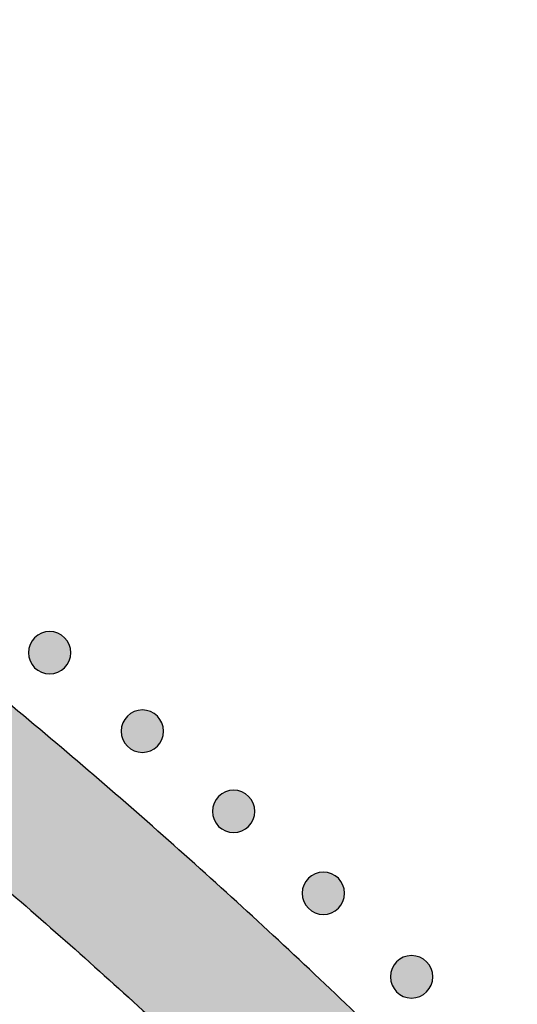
# Model space of a CAD drawing. Header units: millimetres. Extents: x -3873 to -97, y 912 to 4165.
# Tile 356 of 656: x -2984 to -2942, y 1847 to 1929. Entities that reach past the tile are written whole.
import ezdxf

# ---------------------------------------------------------------- set-up
doc = ezdxf.new("R2010")
doc.units = ezdxf.units.MM
doc.layers.add('pattern', color=7, linetype='Continuous', true_color=0x000000)

msp = doc.modelspace()

# ---------------------------------------------------------------- hatches: boundary and pattern name
at = {"layer": 'pattern'}
for points in [[(-2947.833, 1837.914), (-2954.574, 1844.549), (-2961.439, 1851.073), (-2968.426, 1857.481), (-2975.53, 1863.77), (-2982.75, 1869.936), (-2990.082, 1875.978), (-2997.522, 1881.891), (-3005.068, 1887.673), (-3012.716, 1893.321), (-3020.461, 1898.833), (-3028.301, 1904.205), (-3036.232, 1909.437), (-3044.249, 1914.525), (-3052.349, 1919.467), (-3060.528, 1924.261), (-3068.782, 1928.906), (-3067.068, 1914.178), (-3052.065, 1905.251), (-3037.344, 1895.816), (-3022.932, 1885.888), (-3008.853, 1875.481), (-2995.131, 1864.614), (-2981.789, 1853.304), (-2968.847, 1841.571), (-2956.326, 1829.436), (-2944.216, 1816.892), (-2932.507, 1803.928), (-2921.223, 1790.564), (-2910.382, 1776.822), (-2900.002, 1762.723), (-2890.101, 1748.292), (-2880.695, 1733.554), (-2871.796, 1718.533), (-2857.071, 1716.791), (-2861.7, 1725.054), (-2866.479, 1733.242), (-2871.406, 1741.352), (-2876.478, 1749.379), (-2881.695, 1757.319), (-2887.052, 1765.169), (-2892.549, 1772.925), (-2898.183, 1780.584), (-2903.95, 1788.14), (-2909.849, 1795.592), (-2915.877, 1802.935), (-2922.03, 1810.167), (-2928.305, 1817.284), (-2934.699, 1824.282), (-2941.21, 1831.16)], [(-2982.691, 1877.193), (-2982.663, 1877.221), (-2982.634, 1877.248), (-2982.604, 1877.274), (-2982.573, 1877.301), (-2982.542, 1877.326), (-2982.509, 1877.352), (-2982.476, 1877.376), (-2982.442, 1877.4), (-2982.407, 1877.424), (-2982.371, 1877.446), (-2982.335, 1877.468), (-2982.297, 1877.489), (-2982.259, 1877.51), (-2982.221, 1877.53), (-2982.181, 1877.548), (-2982.141, 1877.566), (-2982.1, 1877.583), (-2982.059, 1877.599), (-2982.017, 1877.614), (-2981.975, 1877.628), (-2981.932, 1877.641), (-2981.888, 1877.653), (-2981.844, 1877.664), (-2981.8, 1877.674), (-2981.755, 1877.683), (-2981.71, 1877.691), (-2981.665, 1877.697), (-2981.62, 1877.702), (-2981.574, 1877.706), (-2981.528, 1877.709), (-2981.482, 1877.711), (-2981.436, 1877.712), (-2981.39, 1877.711), (-2981.344, 1877.709), (-2981.299, 1877.706), (-2981.253, 1877.702), (-2981.208, 1877.697), (-2981.162, 1877.69), (-2981.117, 1877.682), (-2981.073, 1877.674), (-2981.028, 1877.664), (-2980.985, 1877.653), (-2980.941, 1877.641), (-2980.898, 1877.627), (-2980.856, 1877.613), (-2980.814, 1877.598), (-2980.772, 1877.582), (-2980.732, 1877.565), (-2980.692, 1877.547), (-2980.652, 1877.528), (-2980.613, 1877.508), (-2980.575, 1877.488), (-2980.538, 1877.467), (-2980.502, 1877.444), (-2980.466, 1877.422), (-2980.431, 1877.398), (-2980.397, 1877.374), (-2980.364, 1877.349), (-2980.331, 1877.324), (-2980.3, 1877.298), (-2980.269, 1877.272), (-2980.239, 1877.245), (-2980.21, 1877.218), (-2980.182, 1877.191), (-2980.155, 1877.162), (-2980.127, 1877.133), (-2980.101, 1877.104), (-2980.075, 1877.073), (-2980.049, 1877.041), (-2980.024, 1877.009), (-2979.999, 1876.975), (-2979.975, 1876.941), (-2979.952, 1876.906), (-2979.929, 1876.871), (-2979.907, 1876.834), (-2979.886, 1876.797), (-2979.865, 1876.759), (-2979.846, 1876.72), (-2979.827, 1876.681), (-2979.809, 1876.64), (-2979.792, 1876.6), (-2979.776, 1876.558), (-2979.761, 1876.516), (-2979.747, 1876.474), (-2979.734, 1876.431), (-2979.722, 1876.387), (-2979.711, 1876.343), (-2979.701, 1876.299), (-2979.692, 1876.254), (-2979.685, 1876.21), (-2979.678, 1876.164), (-2979.673, 1876.119), (-2979.669, 1876.073), (-2979.666, 1876.027), (-2979.664, 1875.981), (-2979.664, 1875.936), (-2979.664, 1875.89), (-2979.666, 1875.844), (-2979.669, 1875.798), (-2979.673, 1875.752), (-2979.679, 1875.707), (-2979.685, 1875.662), (-2979.693, 1875.617), (-2979.702, 1875.572), (-2979.712, 1875.528), (-2979.723, 1875.484), (-2979.735, 1875.44), (-2979.748, 1875.397), (-2979.762, 1875.355), (-2979.777, 1875.313), (-2979.793, 1875.272), (-2979.81, 1875.231), (-2979.828, 1875.191), (-2979.847, 1875.151), (-2979.867, 1875.113), (-2979.887, 1875.075), (-2979.909, 1875.038), (-2979.931, 1875.001), (-2979.953, 1874.965), (-2979.977, 1874.93), (-2980.001, 1874.896), (-2980.026, 1874.863), (-2980.051, 1874.831), (-2980.077, 1874.799), (-2980.103, 1874.768), (-2980.13, 1874.739), (-2980.157, 1874.71), (-2980.185, 1874.681), (-2980.213, 1874.654), (-2980.242, 1874.627), (-2980.272, 1874.6), (-2980.302, 1874.574), (-2980.334, 1874.548), (-2980.367, 1874.523), (-2980.4, 1874.498), (-2980.434, 1874.474), (-2980.469, 1874.451), (-2980.505, 1874.428), (-2980.541, 1874.406), (-2980.578, 1874.385), (-2980.616, 1874.365), (-2980.655, 1874.345), (-2980.695, 1874.326), (-2980.735, 1874.308), (-2980.776, 1874.291), (-2980.817, 1874.275), (-2980.859, 1874.26), (-2980.901, 1874.246), (-2980.944, 1874.233), (-2980.988, 1874.221), (-2981.032, 1874.21), (-2981.076, 1874.2), (-2981.121, 1874.192), (-2981.166, 1874.184), (-2981.211, 1874.177), (-2981.256, 1874.172), (-2981.302, 1874.168), (-2981.348, 1874.165), (-2981.394, 1874.163), (-2981.44, 1874.163), (-2981.486, 1874.164), (-2981.531, 1874.165), (-2981.577, 1874.168), (-2981.623, 1874.173), (-2981.668, 1874.178), (-2981.714, 1874.184), (-2981.759, 1874.192), (-2981.803, 1874.201), (-2981.847, 1874.211), (-2981.891, 1874.222), (-2981.935, 1874.234), (-2981.978, 1874.247), (-2982.02, 1874.261), (-2982.062, 1874.276), (-2982.103, 1874.292), (-2982.144, 1874.31), (-2982.184, 1874.328), (-2982.224, 1874.346), (-2982.262, 1874.366), (-2982.3, 1874.387), (-2982.338, 1874.408), (-2982.374, 1874.43), (-2982.41, 1874.453), (-2982.445, 1874.476), (-2982.479, 1874.5), (-2982.512, 1874.525), (-2982.544, 1874.55), (-2982.576, 1874.576), (-2982.607, 1874.602), (-2982.637, 1874.629), (-2982.666, 1874.656), (-2982.694, 1874.684), (-2982.721, 1874.712), (-2982.748, 1874.741), (-2982.775, 1874.771), (-2982.801, 1874.802), (-2982.827, 1874.833), (-2982.852, 1874.866), (-2982.877, 1874.899), (-2982.901, 1874.933), (-2982.924, 1874.968), (-2982.947, 1875.004), (-2982.969, 1875.04), (-2982.99, 1875.078), (-2983.011, 1875.116), (-2983.03, 1875.155), (-2983.049, 1875.194), (-2983.067, 1875.234), (-2983.084, 1875.275), (-2983.1, 1875.316), (-2983.115, 1875.358), (-2983.129, 1875.401), (-2983.142, 1875.444), (-2983.154, 1875.487), (-2983.165, 1875.531), (-2983.175, 1875.575), (-2983.184, 1875.62), (-2983.191, 1875.665), (-2983.198, 1875.71), (-2983.203, 1875.756), (-2983.207, 1875.801), (-2983.21, 1875.847), (-2983.212, 1875.893), (-2983.212, 1875.939), (-2983.212, 1875.985), (-2983.21, 1876.031), (-2983.207, 1876.077), (-2983.203, 1876.122), (-2983.197, 1876.168), (-2983.191, 1876.213), (-2983.183, 1876.258), (-2983.174, 1876.302), (-2983.164, 1876.347), (-2983.153, 1876.391), (-2983.141, 1876.434), (-2983.128, 1876.477), (-2983.114, 1876.52), (-2983.099, 1876.561), (-2983.083, 1876.603), (-2983.066, 1876.643), (-2983.048, 1876.684), (-2983.029, 1876.723), (-2983.009, 1876.762), (-2982.989, 1876.8), (-2982.967, 1876.837), (-2982.945, 1876.873), (-2982.922, 1876.909), (-2982.899, 1876.944), (-2982.875, 1876.978), (-2982.85, 1877.011), (-2982.825, 1877.044), (-2982.799, 1877.075), (-2982.773, 1877.106), (-2982.746, 1877.136), (-2982.719, 1877.165)], [(-2974.933, 1870.627), (-2974.905, 1870.655), (-2974.876, 1870.682), (-2974.846, 1870.708), (-2974.815, 1870.735), (-2974.784, 1870.76), (-2974.751, 1870.786), (-2974.718, 1870.81), (-2974.684, 1870.834), (-2974.649, 1870.858), (-2974.613, 1870.88), (-2974.577, 1870.902), (-2974.539, 1870.924), (-2974.501, 1870.944), (-2974.463, 1870.964), (-2974.423, 1870.982), (-2974.383, 1871), (-2974.342, 1871.017), (-2974.301, 1871.033), (-2974.259, 1871.048), (-2974.217, 1871.063), (-2974.174, 1871.076), (-2974.13, 1871.088), (-2974.086, 1871.098), (-2974.042, 1871.108), (-2973.997, 1871.117), (-2973.952, 1871.125), (-2973.907, 1871.131), (-2973.862, 1871.136), (-2973.816, 1871.14), (-2973.77, 1871.143), (-2973.724, 1871.145), (-2973.678, 1871.146), (-2973.632, 1871.145), (-2973.586, 1871.143), (-2973.541, 1871.14), (-2973.495, 1871.136), (-2973.45, 1871.131), (-2973.404, 1871.124), (-2973.359, 1871.116), (-2973.315, 1871.108), (-2973.27, 1871.098), (-2973.227, 1871.087), (-2973.183, 1871.075), (-2973.14, 1871.062), (-2973.098, 1871.047), (-2973.056, 1871.032), (-2973.014, 1871.016), (-2972.974, 1870.999), (-2972.934, 1870.981), (-2972.894, 1870.962), (-2972.855, 1870.942), (-2972.818, 1870.922), (-2972.78, 1870.901), (-2972.744, 1870.879), (-2972.708, 1870.856), (-2972.673, 1870.832), (-2972.639, 1870.808), (-2972.606, 1870.784), (-2972.573, 1870.758), (-2972.542, 1870.733), (-2972.511, 1870.706), (-2972.481, 1870.679), (-2972.452, 1870.652), (-2972.424, 1870.625), (-2972.397, 1870.597), (-2972.37, 1870.568), (-2972.343, 1870.538), (-2972.317, 1870.507), (-2972.291, 1870.475), (-2972.266, 1870.443), (-2972.241, 1870.409), (-2972.217, 1870.375), (-2972.194, 1870.34), (-2972.171, 1870.305), (-2972.149, 1870.268), (-2972.128, 1870.231), (-2972.107, 1870.193), (-2972.088, 1870.154), (-2972.069, 1870.115), (-2972.051, 1870.074), (-2972.034, 1870.034), (-2972.018, 1869.992), (-2972.003, 1869.95), (-2971.989, 1869.908), (-2971.976, 1869.865), (-2971.964, 1869.821), (-2971.953, 1869.778), (-2971.943, 1869.733), (-2971.934, 1869.689), (-2971.927, 1869.644), (-2971.92, 1869.598), (-2971.915, 1869.553), (-2971.911, 1869.507), (-2971.908, 1869.461), (-2971.906, 1869.416), (-2971.906, 1869.37), (-2971.906, 1869.324), (-2971.908, 1869.278), (-2971.911, 1869.232), (-2971.915, 1869.186), (-2971.921, 1869.141), (-2971.927, 1869.096), (-2971.935, 1869.051), (-2971.944, 1869.006), (-2971.954, 1868.962), (-2971.965, 1868.918), (-2971.977, 1868.874), (-2971.99, 1868.831), (-2972.004, 1868.789), (-2972.019, 1868.747), (-2972.035, 1868.706), (-2972.052, 1868.665), (-2972.07, 1868.625), (-2972.089, 1868.586), (-2972.109, 1868.547), (-2972.129, 1868.509), (-2972.151, 1868.472), (-2972.173, 1868.435), (-2972.195, 1868.399), (-2972.219, 1868.365), (-2972.243, 1868.33), (-2972.268, 1868.297), (-2972.293, 1868.265), (-2972.319, 1868.233), (-2972.345, 1868.202), (-2972.372, 1868.173), (-2972.399, 1868.144), (-2972.427, 1868.115), (-2972.455, 1868.088), (-2972.484, 1868.061), (-2972.514, 1868.034), (-2972.544, 1868.008), (-2972.576, 1867.982), (-2972.609, 1867.957), (-2972.642, 1867.932), (-2972.676, 1867.908), (-2972.711, 1867.885), (-2972.747, 1867.862), (-2972.783, 1867.84), (-2972.82, 1867.819), (-2972.858, 1867.799), (-2972.897, 1867.779), (-2972.937, 1867.76), (-2972.977, 1867.742), (-2973.018, 1867.725), (-2973.059, 1867.709), (-2973.101, 1867.694), (-2973.143, 1867.68), (-2973.186, 1867.667), (-2973.23, 1867.655), (-2973.274, 1867.644), (-2973.318, 1867.634), (-2973.363, 1867.626), (-2973.408, 1867.618), (-2973.453, 1867.612), (-2973.498, 1867.606), (-2973.544, 1867.602), (-2973.59, 1867.599), (-2973.636, 1867.598), (-2973.682, 1867.597), (-2973.728, 1867.598), (-2973.773, 1867.599), (-2973.819, 1867.602), (-2973.865, 1867.607), (-2973.91, 1867.612), (-2973.956, 1867.619), (-2974.001, 1867.626), (-2974.045, 1867.635), (-2974.089, 1867.645), (-2974.133, 1867.656), (-2974.177, 1867.668), (-2974.22, 1867.681), (-2974.262, 1867.695), (-2974.304, 1867.71), (-2974.346, 1867.727), (-2974.386, 1867.744), (-2974.426, 1867.762), (-2974.466, 1867.78), (-2974.504, 1867.8), (-2974.542, 1867.821), (-2974.58, 1867.842), (-2974.616, 1867.864), (-2974.652, 1867.887), (-2974.687, 1867.91), (-2974.721, 1867.934), (-2974.754, 1867.959), (-2974.787, 1867.984), (-2974.818, 1868.01), (-2974.849, 1868.036), (-2974.879, 1868.063), (-2974.908, 1868.09), (-2974.936, 1868.118), (-2974.963, 1868.146), (-2974.99, 1868.175), (-2975.017, 1868.205), (-2975.043, 1868.236), (-2975.069, 1868.267), (-2975.094, 1868.3), (-2975.119, 1868.333), (-2975.143, 1868.367), (-2975.166, 1868.402), (-2975.189, 1868.438), (-2975.211, 1868.475), (-2975.232, 1868.512), (-2975.253, 1868.55), (-2975.272, 1868.589), (-2975.291, 1868.628), (-2975.309, 1868.668), (-2975.326, 1868.709), (-2975.342, 1868.75), (-2975.357, 1868.792), (-2975.371, 1868.835), (-2975.384, 1868.878), (-2975.396, 1868.921), (-2975.407, 1868.965), (-2975.417, 1869.009), (-2975.426, 1869.054), (-2975.433, 1869.099), (-2975.44, 1869.144), (-2975.445, 1869.19), (-2975.449, 1869.235), (-2975.452, 1869.281), (-2975.454, 1869.327), (-2975.454, 1869.373), (-2975.454, 1869.419), (-2975.452, 1869.465), (-2975.449, 1869.511), (-2975.445, 1869.556), (-2975.439, 1869.602), (-2975.433, 1869.647), (-2975.425, 1869.692), (-2975.416, 1869.737), (-2975.406, 1869.781), (-2975.395, 1869.825), (-2975.383, 1869.868), (-2975.37, 1869.911), (-2975.356, 1869.954), (-2975.341, 1869.996), (-2975.325, 1870.037), (-2975.308, 1870.078), (-2975.29, 1870.118), (-2975.271, 1870.157), (-2975.251, 1870.196), (-2975.231, 1870.234), (-2975.209, 1870.271), (-2975.187, 1870.307), (-2975.164, 1870.343), (-2975.141, 1870.378), (-2975.117, 1870.412), (-2975.092, 1870.445), (-2975.067, 1870.478), (-2975.041, 1870.509), (-2975.015, 1870.54), (-2974.988, 1870.57), (-2974.961, 1870.599)], [(-2967.3, 1863.917), (-2967.271, 1863.945), (-2967.242, 1863.972), (-2967.212, 1863.999), (-2967.182, 1864.025), (-2967.15, 1864.051), (-2967.118, 1864.076), (-2967.084, 1864.1), (-2967.05, 1864.124), (-2967.015, 1864.148), (-2966.979, 1864.17), (-2966.943, 1864.192), (-2966.906, 1864.214), (-2966.868, 1864.234), (-2966.829, 1864.254), (-2966.789, 1864.273), (-2966.749, 1864.291), (-2966.709, 1864.307), (-2966.667, 1864.324), (-2966.625, 1864.339), (-2966.583, 1864.353), (-2966.54, 1864.366), (-2966.496, 1864.378), (-2966.452, 1864.389), (-2966.408, 1864.398), (-2966.363, 1864.407), (-2966.318, 1864.415), (-2966.273, 1864.421), (-2966.228, 1864.426), (-2966.182, 1864.431), (-2966.136, 1864.433), (-2966.09, 1864.435), (-2966.044, 1864.436), (-2965.998, 1864.435), (-2965.953, 1864.433), (-2965.907, 1864.43), (-2965.861, 1864.426), (-2965.816, 1864.421), (-2965.77, 1864.414), (-2965.726, 1864.407), (-2965.681, 1864.398), (-2965.637, 1864.388), (-2965.593, 1864.377), (-2965.549, 1864.365), (-2965.506, 1864.352), (-2965.464, 1864.338), (-2965.422, 1864.322), (-2965.381, 1864.306), (-2965.34, 1864.289), (-2965.3, 1864.271), (-2965.26, 1864.252), (-2965.222, 1864.233), (-2965.184, 1864.212), (-2965.146, 1864.191), (-2965.11, 1864.169), (-2965.074, 1864.146), (-2965.039, 1864.122), (-2965.005, 1864.098), (-2964.972, 1864.074), (-2964.94, 1864.048), (-2964.908, 1864.023), (-2964.877, 1863.996), (-2964.847, 1863.97), (-2964.818, 1863.942), (-2964.79, 1863.915), (-2964.763, 1863.887), (-2964.736, 1863.858), (-2964.709, 1863.828), (-2964.683, 1863.797), (-2964.657, 1863.765), (-2964.632, 1863.733), (-2964.607, 1863.7), (-2964.583, 1863.665), (-2964.56, 1863.631), (-2964.537, 1863.595), (-2964.515, 1863.558), (-2964.494, 1863.521), (-2964.473, 1863.483), (-2964.454, 1863.444), (-2964.435, 1863.405), (-2964.417, 1863.365), (-2964.4, 1863.324), (-2964.384, 1863.283), (-2964.369, 1863.241), (-2964.355, 1863.198), (-2964.342, 1863.155), (-2964.33, 1863.112), (-2964.319, 1863.068), (-2964.309, 1863.023), (-2964.3, 1862.979), (-2964.293, 1862.934), (-2964.286, 1862.889), (-2964.281, 1862.843), (-2964.277, 1862.797), (-2964.274, 1862.752), (-2964.272, 1862.706), (-2964.272, 1862.66), (-2964.272, 1862.614), (-2964.274, 1862.568), (-2964.277, 1862.522), (-2964.281, 1862.477), (-2964.287, 1862.431), (-2964.293, 1862.386), (-2964.301, 1862.341), (-2964.31, 1862.296), (-2964.32, 1862.252), (-2964.331, 1862.208), (-2964.343, 1862.165), (-2964.356, 1862.122), (-2964.37, 1862.079), (-2964.385, 1862.037), (-2964.401, 1861.996), (-2964.418, 1861.955), (-2964.436, 1861.915), (-2964.455, 1861.876), (-2964.475, 1861.837), (-2964.496, 1861.799), (-2964.517, 1861.762), (-2964.539, 1861.725), (-2964.562, 1861.69), (-2964.585, 1861.655), (-2964.609, 1861.621), (-2964.634, 1861.587), (-2964.659, 1861.555), (-2964.685, 1861.523), (-2964.711, 1861.493), (-2964.738, 1861.463), (-2964.765, 1861.434), (-2964.793, 1861.406), (-2964.821, 1861.378), (-2964.85, 1861.351), (-2964.88, 1861.324), (-2964.911, 1861.298), (-2964.942, 1861.272), (-2964.975, 1861.247), (-2965.008, 1861.223), (-2965.042, 1861.199), (-2965.077, 1861.175), (-2965.113, 1861.152), (-2965.149, 1861.13), (-2965.187, 1861.109), (-2965.225, 1861.089), (-2965.263, 1861.069), (-2965.303, 1861.05), (-2965.343, 1861.032), (-2965.384, 1861.015), (-2965.425, 1860.999), (-2965.467, 1860.984), (-2965.509, 1860.97), (-2965.552, 1860.957), (-2965.596, 1860.945), (-2965.64, 1860.934), (-2965.684, 1860.924), (-2965.729, 1860.916), (-2965.774, 1860.908), (-2965.819, 1860.902), (-2965.865, 1860.896), (-2965.91, 1860.892), (-2965.956, 1860.889), (-2966.002, 1860.888), (-2966.048, 1860.887), (-2966.094, 1860.888), (-2966.14, 1860.89), (-2966.185, 1860.893), (-2966.231, 1860.897), (-2966.276, 1860.902), (-2966.322, 1860.909), (-2966.367, 1860.916), (-2966.411, 1860.925), (-2966.456, 1860.935), (-2966.5, 1860.946), (-2966.543, 1860.958), (-2966.586, 1860.971), (-2966.628, 1860.985), (-2966.67, 1861.001), (-2966.712, 1861.017), (-2966.752, 1861.034), (-2966.792, 1861.052), (-2966.832, 1861.071), (-2966.871, 1861.09), (-2966.909, 1861.111), (-2966.946, 1861.132), (-2966.982, 1861.154), (-2967.018, 1861.177), (-2967.053, 1861.2), (-2967.087, 1861.225), (-2967.12, 1861.249), (-2967.153, 1861.274), (-2967.184, 1861.3), (-2967.215, 1861.327), (-2967.245, 1861.353), (-2967.274, 1861.38), (-2967.302, 1861.408), (-2967.329, 1861.436), (-2967.357, 1861.465), (-2967.383, 1861.495), (-2967.409, 1861.526), (-2967.435, 1861.558), (-2967.46, 1861.59), (-2967.485, 1861.623), (-2967.509, 1861.657), (-2967.532, 1861.692), (-2967.555, 1861.728), (-2967.577, 1861.765), (-2967.598, 1861.802), (-2967.619, 1861.84), (-2967.638, 1861.879), (-2967.657, 1861.918), (-2967.675, 1861.958), (-2967.692, 1861.999), (-2967.708, 1862.04), (-2967.723, 1862.082), (-2967.737, 1862.125), (-2967.75, 1862.168), (-2967.762, 1862.211), (-2967.773, 1862.255), (-2967.783, 1862.3), (-2967.792, 1862.344), (-2967.799, 1862.389), (-2967.806, 1862.434), (-2967.811, 1862.48), (-2967.815, 1862.526), (-2967.818, 1862.571), (-2967.82, 1862.617), (-2967.82, 1862.663), (-2967.82, 1862.709), (-2967.818, 1862.755), (-2967.815, 1862.801), (-2967.811, 1862.846), (-2967.805, 1862.892), (-2967.799, 1862.937), (-2967.791, 1862.982), (-2967.782, 1863.027), (-2967.773, 1863.071), (-2967.762, 1863.115), (-2967.749, 1863.158), (-2967.736, 1863.201), (-2967.722, 1863.244), (-2967.707, 1863.286), (-2967.691, 1863.327), (-2967.674, 1863.368), (-2967.656, 1863.408), (-2967.637, 1863.447), (-2967.617, 1863.486), (-2967.597, 1863.524), (-2967.575, 1863.561), (-2967.553, 1863.598), (-2967.531, 1863.633), (-2967.507, 1863.668), (-2967.483, 1863.702), (-2967.458, 1863.736), (-2967.433, 1863.768), (-2967.407, 1863.8), (-2967.381, 1863.83), (-2967.354, 1863.86), (-2967.327, 1863.889)], [(-2959.793, 1857.066), (-2959.764, 1857.093), (-2959.735, 1857.121), (-2959.705, 1857.147), (-2959.675, 1857.173), (-2959.643, 1857.199), (-2959.61, 1857.224), (-2959.577, 1857.249), (-2959.543, 1857.273), (-2959.508, 1857.296), (-2959.472, 1857.319), (-2959.436, 1857.341), (-2959.399, 1857.362), (-2959.361, 1857.383), (-2959.322, 1857.402), (-2959.282, 1857.421), (-2959.242, 1857.439), (-2959.201, 1857.456), (-2959.16, 1857.472), (-2959.118, 1857.487), (-2959.076, 1857.501), (-2959.033, 1857.514), (-2958.989, 1857.526), (-2958.945, 1857.537), (-2958.901, 1857.547), (-2958.856, 1857.556), (-2958.811, 1857.563), (-2958.766, 1857.57), (-2958.721, 1857.575), (-2958.675, 1857.579), (-2958.629, 1857.582), (-2958.583, 1857.584), (-2958.537, 1857.584), (-2958.491, 1857.584), (-2958.446, 1857.582), (-2958.4, 1857.579), (-2958.354, 1857.575), (-2958.309, 1857.569), (-2958.263, 1857.563), (-2958.218, 1857.555), (-2958.174, 1857.546), (-2958.13, 1857.536), (-2958.086, 1857.525), (-2958.042, 1857.513), (-2957.999, 1857.5), (-2957.957, 1857.486), (-2957.915, 1857.471), (-2957.874, 1857.455), (-2957.833, 1857.438), (-2957.793, 1857.42), (-2957.753, 1857.401), (-2957.715, 1857.381), (-2957.677, 1857.361), (-2957.639, 1857.339), (-2957.603, 1857.317), (-2957.567, 1857.295), (-2957.532, 1857.271), (-2957.498, 1857.247), (-2957.465, 1857.222), (-2957.433, 1857.197), (-2957.401, 1857.171), (-2957.37, 1857.145), (-2957.34, 1857.118), (-2957.311, 1857.091), (-2957.283, 1857.063), (-2957.256, 1857.035), (-2957.229, 1857.006), (-2957.202, 1856.976), (-2957.176, 1856.946), (-2957.15, 1856.914), (-2957.125, 1856.881), (-2957.1, 1856.848), (-2957.076, 1856.814), (-2957.053, 1856.779), (-2957.03, 1856.743), (-2957.008, 1856.707), (-2956.987, 1856.67), (-2956.966, 1856.632), (-2956.947, 1856.593), (-2956.928, 1856.553), (-2956.91, 1856.513), (-2956.893, 1856.472), (-2956.877, 1856.431), (-2956.862, 1856.389), (-2956.848, 1856.347), (-2956.835, 1856.304), (-2956.823, 1856.26), (-2956.812, 1856.216), (-2956.802, 1856.172), (-2956.793, 1856.127), (-2956.786, 1856.082), (-2956.779, 1856.037), (-2956.774, 1855.992), (-2956.77, 1855.946), (-2956.767, 1855.9), (-2956.765, 1855.854), (-2956.765, 1855.808), (-2956.765, 1855.762), (-2956.767, 1855.717), (-2956.77, 1855.671), (-2956.774, 1855.625), (-2956.78, 1855.58), (-2956.786, 1855.534), (-2956.794, 1855.489), (-2956.803, 1855.445), (-2956.813, 1855.401), (-2956.824, 1855.357), (-2956.836, 1855.313), (-2956.849, 1855.27), (-2956.863, 1855.228), (-2956.878, 1855.186), (-2956.894, 1855.145), (-2956.911, 1855.104), (-2956.929, 1855.064), (-2956.948, 1855.024), (-2956.968, 1854.986), (-2956.988, 1854.948), (-2957.01, 1854.91), (-2957.032, 1854.874), (-2957.055, 1854.838), (-2957.078, 1854.803), (-2957.102, 1854.769), (-2957.127, 1854.736), (-2957.152, 1854.704), (-2957.178, 1854.672), (-2957.204, 1854.641), (-2957.231, 1854.611), (-2957.258, 1854.582), (-2957.286, 1854.554), (-2957.314, 1854.527), (-2957.343, 1854.5), (-2957.373, 1854.473), (-2957.404, 1854.447), (-2957.435, 1854.421), (-2957.468, 1854.396), (-2957.501, 1854.371), (-2957.535, 1854.347), (-2957.57, 1854.324), (-2957.606, 1854.301), (-2957.642, 1854.279), (-2957.68, 1854.258), (-2957.718, 1854.237), (-2957.756, 1854.218), (-2957.796, 1854.199), (-2957.836, 1854.181), (-2957.877, 1854.164), (-2957.918, 1854.148), (-2957.96, 1854.133), (-2958.002, 1854.119), (-2958.045, 1854.106), (-2958.089, 1854.094), (-2958.133, 1854.083), (-2958.177, 1854.073), (-2958.222, 1854.064), (-2958.267, 1854.057), (-2958.312, 1854.05), (-2958.358, 1854.045), (-2958.403, 1854.041), (-2958.449, 1854.038), (-2958.495, 1854.036), (-2958.541, 1854.036), (-2958.587, 1854.036), (-2958.633, 1854.038), (-2958.678, 1854.041), (-2958.724, 1854.045), (-2958.769, 1854.051), (-2958.815, 1854.057), (-2958.86, 1854.065), (-2958.904, 1854.074), (-2958.949, 1854.084), (-2958.992, 1854.095), (-2959.036, 1854.107), (-2959.079, 1854.12), (-2959.121, 1854.134), (-2959.163, 1854.149), (-2959.205, 1854.165), (-2959.245, 1854.182), (-2959.285, 1854.2), (-2959.325, 1854.219), (-2959.364, 1854.239), (-2959.402, 1854.259), (-2959.439, 1854.281), (-2959.475, 1854.303), (-2959.511, 1854.326), (-2959.546, 1854.349), (-2959.58, 1854.373), (-2959.613, 1854.398), (-2959.646, 1854.423), (-2959.677, 1854.449), (-2959.708, 1854.475), (-2959.738, 1854.502), (-2959.767, 1854.529), (-2959.795, 1854.557), (-2959.822, 1854.585), (-2959.85, 1854.614), (-2959.876, 1854.644), (-2959.902, 1854.675), (-2959.928, 1854.706), (-2959.953, 1854.739), (-2959.978, 1854.772), (-2960.002, 1854.806), (-2960.025, 1854.841), (-2960.048, 1854.877), (-2960.07, 1854.913), (-2960.091, 1854.951), (-2960.112, 1854.989), (-2960.131, 1855.027), (-2960.15, 1855.067), (-2960.168, 1855.107), (-2960.185, 1855.148), (-2960.201, 1855.189), (-2960.216, 1855.231), (-2960.23, 1855.273), (-2960.243, 1855.316), (-2960.255, 1855.36), (-2960.266, 1855.404), (-2960.276, 1855.448), (-2960.285, 1855.493), (-2960.292, 1855.538), (-2960.299, 1855.583), (-2960.304, 1855.628), (-2960.308, 1855.674), (-2960.311, 1855.72), (-2960.313, 1855.766), (-2960.313, 1855.812), (-2960.313, 1855.858), (-2960.311, 1855.904), (-2960.308, 1855.949), (-2960.304, 1855.995), (-2960.298, 1856.04), (-2960.292, 1856.086), (-2960.284, 1856.131), (-2960.275, 1856.175), (-2960.265, 1856.22), (-2960.254, 1856.263), (-2960.242, 1856.307), (-2960.229, 1856.35), (-2960.215, 1856.392), (-2960.2, 1856.434), (-2960.184, 1856.476), (-2960.167, 1856.516), (-2960.149, 1856.556), (-2960.13, 1856.596), (-2960.11, 1856.635), (-2960.09, 1856.673), (-2960.068, 1856.71), (-2960.046, 1856.746), (-2960.024, 1856.782), (-2960, 1856.817), (-2959.976, 1856.851), (-2959.951, 1856.884), (-2959.926, 1856.917), (-2959.9, 1856.948), (-2959.874, 1856.979), (-2959.847, 1857.009), (-2959.82, 1857.038)], [(-2952.415, 1850.075), (-2952.387, 1850.103), (-2952.358, 1850.13), (-2952.328, 1850.157), (-2952.297, 1850.183), (-2952.265, 1850.209), (-2952.233, 1850.234), (-2952.2, 1850.258), (-2952.165, 1850.282), (-2952.131, 1850.306), (-2952.095, 1850.328), (-2952.058, 1850.35), (-2952.021, 1850.372), (-2951.983, 1850.392), (-2951.944, 1850.412), (-2951.905, 1850.431), (-2951.865, 1850.448), (-2951.824, 1850.465), (-2951.783, 1850.482), (-2951.741, 1850.497), (-2951.698, 1850.511), (-2951.655, 1850.524), (-2951.612, 1850.536), (-2951.568, 1850.547), (-2951.523, 1850.556), (-2951.479, 1850.565), (-2951.434, 1850.573), (-2951.388, 1850.579), (-2951.343, 1850.584), (-2951.297, 1850.589), (-2951.252, 1850.591), (-2951.206, 1850.593), (-2951.16, 1850.594), (-2951.114, 1850.593), (-2951.068, 1850.591), (-2951.022, 1850.588), (-2950.977, 1850.584), (-2950.931, 1850.579), (-2950.886, 1850.572), (-2950.841, 1850.565), (-2950.796, 1850.556), (-2950.752, 1850.546), (-2950.708, 1850.535), (-2950.665, 1850.523), (-2950.622, 1850.51), (-2950.579, 1850.495), (-2950.537, 1850.48), (-2950.496, 1850.464), (-2950.455, 1850.447), (-2950.415, 1850.429), (-2950.376, 1850.41), (-2950.337, 1850.391), (-2950.299, 1850.37), (-2950.262, 1850.349), (-2950.225, 1850.327), (-2950.19, 1850.304), (-2950.155, 1850.28), (-2950.121, 1850.256), (-2950.087, 1850.232), (-2950.055, 1850.206), (-2950.023, 1850.181), (-2949.993, 1850.154), (-2949.963, 1850.128), (-2949.934, 1850.1), (-2949.906, 1850.073), (-2949.878, 1850.045), (-2949.851, 1850.016), (-2949.824, 1849.986), (-2949.798, 1849.955), (-2949.772, 1849.923), (-2949.747, 1849.891), (-2949.723, 1849.858), (-2949.699, 1849.823), (-2949.675, 1849.789), (-2949.652, 1849.753), (-2949.63, 1849.716), (-2949.609, 1849.679), (-2949.589, 1849.641), (-2949.569, 1849.602), (-2949.55, 1849.563), (-2949.532, 1849.523), (-2949.515, 1849.482), (-2949.499, 1849.44), (-2949.484, 1849.399), (-2949.47, 1849.356), (-2949.457, 1849.313), (-2949.445, 1849.27), (-2949.434, 1849.226), (-2949.424, 1849.181), (-2949.416, 1849.137), (-2949.408, 1849.092), (-2949.402, 1849.046), (-2949.396, 1849.001), (-2949.392, 1848.955), (-2949.389, 1848.91), (-2949.388, 1848.864), (-2949.387, 1848.818), (-2949.388, 1848.772), (-2949.39, 1848.726), (-2949.393, 1848.68), (-2949.397, 1848.635), (-2949.402, 1848.589), (-2949.409, 1848.544), (-2949.416, 1848.499), (-2949.425, 1848.454), (-2949.435, 1848.41), (-2949.446, 1848.366), (-2949.458, 1848.323), (-2949.471, 1848.28), (-2949.485, 1848.237), (-2949.501, 1848.195), (-2949.517, 1848.154), (-2949.534, 1848.113), (-2949.552, 1848.073), (-2949.571, 1848.034), (-2949.59, 1847.995), (-2949.611, 1847.957), (-2949.632, 1847.92), (-2949.654, 1847.883), (-2949.677, 1847.848), (-2949.7, 1847.813), (-2949.725, 1847.779), (-2949.749, 1847.745), (-2949.774, 1847.713), (-2949.8, 1847.681), (-2949.827, 1847.651), (-2949.853, 1847.621), (-2949.88, 1847.592), (-2949.908, 1847.564), (-2949.936, 1847.536), (-2949.965, 1847.509), (-2949.995, 1847.482), (-2950.026, 1847.456), (-2950.058, 1847.43), (-2950.09, 1847.405), (-2950.123, 1847.381), (-2950.157, 1847.357), (-2950.192, 1847.333), (-2950.228, 1847.31), (-2950.265, 1847.288), (-2950.302, 1847.267), (-2950.34, 1847.247), (-2950.379, 1847.227), (-2950.418, 1847.208), (-2950.458, 1847.19), (-2950.499, 1847.173), (-2950.54, 1847.157), (-2950.582, 1847.142), (-2950.625, 1847.128), (-2950.668, 1847.115), (-2950.711, 1847.103), (-2950.755, 1847.092), (-2950.8, 1847.082), (-2950.844, 1847.074), (-2950.889, 1847.066), (-2950.934, 1847.06), (-2950.98, 1847.054), (-2951.026, 1847.05), (-2951.071, 1847.047), (-2951.117, 1847.046), (-2951.163, 1847.045), (-2951.209, 1847.046), (-2951.255, 1847.048), (-2951.301, 1847.051), (-2951.346, 1847.055), (-2951.392, 1847.06), (-2951.437, 1847.067), (-2951.482, 1847.074), (-2951.527, 1847.083), (-2951.571, 1847.093), (-2951.615, 1847.104), (-2951.658, 1847.116), (-2951.701, 1847.129), (-2951.744, 1847.143), (-2951.786, 1847.159), (-2951.827, 1847.175), (-2951.868, 1847.192), (-2951.908, 1847.21), (-2951.947, 1847.229), (-2951.986, 1847.248), (-2952.024, 1847.269), (-2952.061, 1847.29), (-2952.098, 1847.312), (-2952.133, 1847.335), (-2952.168, 1847.358), (-2952.202, 1847.383), (-2952.236, 1847.407), (-2952.268, 1847.432), (-2952.3, 1847.458), (-2952.33, 1847.485), (-2952.36, 1847.511), (-2952.389, 1847.538), (-2952.417, 1847.566), (-2952.445, 1847.594), (-2952.472, 1847.623), (-2952.499, 1847.653), (-2952.525, 1847.684), (-2952.551, 1847.716), (-2952.576, 1847.748), (-2952.6, 1847.781), (-2952.624, 1847.815), (-2952.648, 1847.85), (-2952.67, 1847.886), (-2952.692, 1847.923), (-2952.714, 1847.96), (-2952.734, 1847.998), (-2952.754, 1848.037), (-2952.773, 1848.076), (-2952.79, 1848.116), (-2952.807, 1848.157), (-2952.824, 1848.198), (-2952.839, 1848.24), (-2952.853, 1848.283), (-2952.866, 1848.326), (-2952.878, 1848.369), (-2952.889, 1848.413), (-2952.898, 1848.458), (-2952.907, 1848.502), (-2952.915, 1848.547), (-2952.921, 1848.592), (-2952.926, 1848.638), (-2952.931, 1848.684), (-2952.933, 1848.729), (-2952.935, 1848.775), (-2952.936, 1848.821), (-2952.935, 1848.867), (-2952.933, 1848.913), (-2952.93, 1848.959), (-2952.926, 1849.004), (-2952.921, 1849.05), (-2952.914, 1849.095), (-2952.907, 1849.14), (-2952.898, 1849.185), (-2952.888, 1849.229), (-2952.877, 1849.273), (-2952.865, 1849.316), (-2952.852, 1849.359), (-2952.838, 1849.402), (-2952.822, 1849.444), (-2952.806, 1849.485), (-2952.789, 1849.526), (-2952.771, 1849.566), (-2952.752, 1849.605), (-2952.733, 1849.644), (-2952.712, 1849.682), (-2952.691, 1849.719), (-2952.669, 1849.756), (-2952.646, 1849.791), (-2952.622, 1849.826), (-2952.598, 1849.86), (-2952.574, 1849.894), (-2952.548, 1849.926), (-2952.523, 1849.958), (-2952.496, 1849.988), (-2952.47, 1850.018), (-2952.442, 1850.047)]]:
    msp.add_hatch(color=256, dxfattribs=at).paths.add_polyline_path(points, flags=0)

# ---------------------------------------------------------------- linework, layer by layer
at = {"layer": 'pattern', "extrusion": (0, 0, -1)}
for centre in [(2981.438, 1875.937), (2973.68, 1869.371), (2966.046, 1862.661), (2958.539, 1855.81), (2951.161, 1848.819)]:
    msp.add_circle(centre, 1.774, dxfattribs=at)
at = {"layer": 'pattern'}
for points, weights in [([(-2947.833, 1837.914), (-3001.796, 1891.979), (-3068.782, 1928.906)], [1, 0.990039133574, 1]), ([(-3067.068, 1914.178), (-3005.984, 1879.188), (-2956.326, 1829.436)], [1, 0.991158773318, 1])]:
    msp.add_rational_spline(points, weights, degree=2, dxfattribs=at)

doc.saveas('drawing.dxf')
